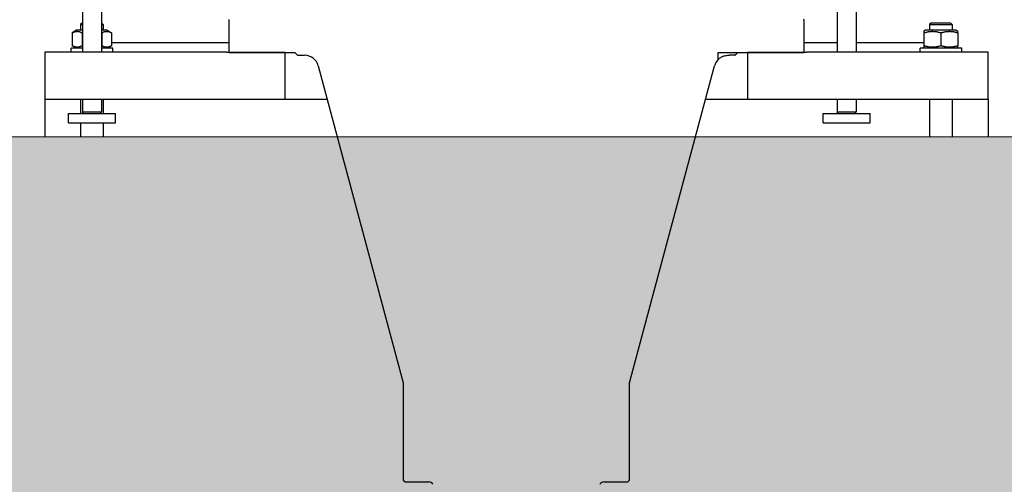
# Model space of a CAD drawing. Extents: x -89225 to 110569, y 13360 to 87647.
# Tile 427 of 478: x 86745 to 87789, y 77768 to 78260. Entities that reach past the tile are written whole.
import ezdxf

# ---------------------------------------------------------------- set-up
doc = ezdxf.new("R2010")
doc.units = 0
doc.layers.add('Beluchtingstank', color=253, linetype='Continuous')
doc.layers.add('INSTALLATIE', color=6, linetype='Continuous')

msp = doc.modelspace()

# ---------------------------------------------------------------- hatches: boundary and pattern name
at = {"layer": 'Beluchtingstank', "lineweight": 9, "ltscale": 0.01}
h = msp.add_hatch(dxfattribs=at)
h.set_pattern_fill('AR-CONC', color=256, style=0)
h.paths.add_polyline_path([(106923.2, 78136), (100661.8, 78136), (100282.2, 78136), (87461.8, 78136), (87082.2, 78136), (80820.8, 78136), (80820.8, 78236), (80617.1, 78236), (80617.1, 77736), (80922.8, 77736), (87195.2, 77736), (87348.9, 77736), (93747, 77736), (93997, 77736), (100395.2, 77736), (100548.9, 77736), (106821.2, 77736), (107126.9, 77736), (107126.9, 78236), (106923.2, 78236)])

# ---------------------------------------------------------------- linework, layer by layer
msp.add_line((106923.2, 78136), (80820.8, 78136), dxfattribs=at)
at = {"layer": 'INSTALLATIE'}
for p, q in [((86812, 78279), (86812, 78226)), ((86832, 78279), (86832, 78226)), ((87612, 78279), (87612, 78226)), ((87632, 78279), (87632, 78226)), ((86812, 78257), (86810, 78255)), ((86810, 78255), (86812, 78255)), ((86810, 78255), (86810, 78249)), ((86832, 78257), (86834, 78255)), ((86832, 78255), (86834, 78255)), ((86834, 78255), (86834, 78249)), ((86967.5, 78260.5), (86967, 78260)), ((86967, 78260), (86967, 78226)), ((87577, 78260), (87576.5, 78260.5)), ((87577, 78226), (87577, 78260)), ((87712, 78257), (87710, 78255)), ((87710, 78255), (87734, 78255)), ((87710, 78255), (87710, 78249)), ((87712, 78257), (87732, 78257)), ((87732, 78257), (87734, 78255)), ((87734, 78255), (87734, 78249)), ((86805.8, 78249), (86801.2, 78246.3)), ((86801.2, 78246.3), (86801.2, 78232.6)), ((86812, 78249), (86805.8, 78249)), ((86811.6, 78246.3), (86811.6, 78232.6)), ((86838.2, 78249), (86832, 78249)), ((86832.4, 78246.3), (86832.4, 78232.6)), ((86838.2, 78249), (86842.8, 78246.3)), ((86842.8, 78246.3), (86842.8, 78232.6)), ((87705.8, 78249), (87704, 78248)), ((87704, 78248), (87704, 78246.3)), ((87704, 78246.3), (87704, 78232.6)), ((87738.2, 78249), (87705.8, 78249)), ((87722, 78246.3), (87722, 78232.6)), ((87738.2, 78249), (87740, 78248)), ((87740, 78246.3), (87740, 78248)), ((87740, 78246.3), (87740, 78232.6)), ((86805.8, 78230), (86801.2, 78232.6)), ((86838.2, 78230), (86842.8, 78232.6)), ((86842.8, 78236), (86967, 78236)), ((87577, 78236), (87612, 78236)), ((87632, 78236), (87704, 78236)), ((87704, 78232.6), (87704, 78231)), ((87705.8, 78230), (87704, 78231)), ((87738.2, 78230), (87740, 78231)), ((87740, 78231), (87740, 78232.6)), ((86964.5, 78226), (86772, 78226)), ((86772, 78226), (86772, 78176)), ((86812, 78230), (86800, 78230)), ((86800, 78226), (86800, 78230)), ((86844, 78230), (86832, 78230)), ((86844, 78226), (86844, 78230)), ((86964.5, 78225.5), (86964.5, 78226)), ((86964.5, 78226), (86967, 78226)), ((87027, 78225.5), (86964.5, 78225.5)), ((86967, 78226), (86967.5, 78225.5)), ((86967.5, 78225.5), (87037, 78225.5)), ((87027, 78176), (87027, 78225.5)), ((87037, 78225.5), (87040, 78222.5)), ((87040, 78222.5), (87047.5, 78222.5)), ((87486, 78218.2), (87486, 78225.5)), ((87486, 78225.5), (87576.5, 78225.5)), ((87496.2, 78222.5), (87498, 78222.5)), ((87503.7, 78222.5), (87498, 78222.5)), ((87517, 78225.5), (87517, 78176)), ((87579.5, 78225.5), (87517, 78225.5)), ((87576.5, 78225.5), (87577, 78226)), ((87577, 78226), (87579.5, 78226)), ((87772, 78226), (87579.5, 78226)), ((87579.5, 78226), (87579.5, 78225.5)), ((87744, 78230), (87700, 78230)), ((87700, 78226), (87700, 78230)), ((87744, 78226), (87744, 78230)), ((87772, 78176), (87772, 78226)), ((87062, 78211.4), (87152, 77875.5)), ((87392, 77875.5), (87482, 78211.4)), ((86772, 78176), (87027, 78176)), ((86772, 78176), (86772, 78136)), ((86810, 78176), (86810, 78161)), ((86812, 78176), (86812, 78162.5)), ((86832, 78176), (86832, 78162.5)), ((86834, 78176), (86834, 78161)), ((87027, 78176), (87071.5, 78176)), ((87472.6, 78176), (87517, 78176)), ((87517, 78176), (87772, 78176)), ((87612, 78176), (87612, 78162.5)), ((87632, 78176), (87632, 78162.5)), ((87710, 78176), (87710, 78136)), ((87734, 78176), (87734, 78136)), ((87772, 78176), (87772, 78136)), ((86797, 78161), (86847, 78161)), ((86797, 78151), (86797, 78161)), ((86812, 78162.5), (86832, 78162.5)), ((86812.9, 78161), (86812, 78162.5)), ((86831.1, 78161), (86832, 78162.5)), ((86847, 78151), (86847, 78161)), ((87597, 78161), (87647, 78161)), ((87597, 78151), (87597, 78161)), ((87612, 78162.5), (87632, 78162.5)), ((87612.9, 78161), (87612, 78162.5)), ((87631.1, 78161), (87632, 78162.5)), ((87647, 78151), (87647, 78161)), ((86797, 78151), (86847, 78151)), ((86810, 78151), (86810, 78136)), ((86834, 78151), (86834, 78136)), ((87597, 78151), (87647, 78151)), ((87152, 77875.5), (87152, 77772.5)), ((87392, 77772.5), (87392, 77875.5)), ((87152, 77772.5), (87154, 77770.5)), ((87390, 77770.5), (87392, 77772.5)), ((87154, 77770.5), (87179.1, 77770.5)), ((87364.9, 77770.5), (87390, 77770.5))]:
    msp.add_line(p, q, dxfattribs=at)
for centre, radius, start, end in [((87047.5, 78207.5), 15, 15.0033, 90), ((87496.5, 78207.5), 15, 134.4763, 164.9967), ((87179.1, 77765.5), 5, 29.7449, 90), ((87364.9, 77765.5), 5, 90, 150.2551)]:
    msp.add_arc(centre, radius, start, end, dxfattribs=at)
for points, knots in [([(86801.2, 78246.3), (86801.4, 78246.5), (86801.7, 78246.6), (86801.9, 78246.7), (86802.1, 78246.8), (86802.3, 78246.9), (86802.5, 78247), (86802.7, 78247.1), (86802.9, 78247.2), (86803.2, 78247.3), (86803.4, 78247.4), (86803.6, 78247.4), (86803.8, 78247.5), (86803.9, 78247.6), (86804, 78247.6), (86804.1, 78247.6), (86804.2, 78247.6), (86804.3, 78247.7), (86804.5, 78247.7), (86804.6, 78247.7), (86804.7, 78247.8), (86804.8, 78247.8), (86804.9, 78247.8), (86805, 78247.8), (86805.1, 78247.8), (86805.2, 78247.9), (86805.3, 78247.9), (86805.4, 78247.9), (86805.5, 78247.9), (86805.7, 78247.9), (86805.8, 78247.9), (86805.9, 78247.9), (86806, 78247.9), (86806.1, 78247.9), (86806.2, 78247.9), (86806.3, 78248), (86806.4, 78248), (86806.5, 78248), (86806.6, 78247.9), (86806.8, 78247.9), (86806.9, 78247.9), (86807, 78247.9), (86807.1, 78247.9), (86807.2, 78247.9), (86807.3, 78247.9), (86807.4, 78247.9), (86807.5, 78247.9), (86807.6, 78247.9), (86807.7, 78247.8), (86807.9, 78247.8), (86808, 78247.8), (86808.1, 78247.8), (86808.2, 78247.8), (86808.3, 78247.7), (86808.4, 78247.7), (86808.5, 78247.7), (86808.6, 78247.6), (86808.7, 78247.6), (86808.8, 78247.6), (86808.9, 78247.6), (86809.1, 78247.5), (86809.2, 78247.5), (86809.3, 78247.4), (86809.4, 78247.4), (86809.5, 78247.4), (86809.6, 78247.3), (86809.7, 78247.3), (86809.9, 78247.2), (86810.1, 78247.1), (86810.3, 78247), (86810.6, 78246.9), (86810.8, 78246.8), (86811, 78246.7), (86811.2, 78246.6), (86811.4, 78246.5), (86811.6, 78246.3)], [0, 0, 0, 0, 1.318722, 1.318722, 1.318722, 2.636959, 2.636959, 2.636959, 3.9544, 3.9544, 3.9544, 5.271114, 5.271114, 5.271114, 5.930011, 5.930011, 5.930011, 6.58963, 6.58963, 6.58963, 7.24981, 7.24981, 7.24981, 7.910388, 7.910388, 7.910388, 8.571205, 8.571205, 8.571205, 9.232104, 9.232104, 9.232104, 9.892934, 9.892934, 9.892934, 10.553554, 10.553554, 10.553554, 11.213831, 11.213831, 11.213831, 11.873648, 11.873648, 11.873648, 12.5329, 12.5329, 12.5329, 13.191507, 13.191507, 13.191507, 13.849853, 13.849853, 13.849853, 14.508492, 14.508492, 14.508492, 15.16745, 15.16745, 15.16745, 15.826719, 15.826719, 15.826719, 16.486265, 16.486265, 16.486265, 17.146028, 17.146028, 17.146028, 18.465848, 18.465848, 18.465848, 19.785255, 19.785255, 19.785255, 21.103014, 21.103014, 21.103014, 21.103014]), ([(86832.4, 78246.3), (86832.6, 78246.5), (86832.8, 78246.6), (86833, 78246.7), (86833.3, 78246.8), (86833.5, 78246.9), (86833.7, 78247), (86833.9, 78247.1), (86834.1, 78247.2), (86834.3, 78247.3), (86834.5, 78247.4), (86834.8, 78247.4), (86835, 78247.5), (86835.1, 78247.6), (86835.2, 78247.6), (86835.3, 78247.6), (86835.4, 78247.6), (86835.5, 78247.7), (86835.6, 78247.7), (86835.7, 78247.7), (86835.8, 78247.8), (86836, 78247.8), (86836.1, 78247.8), (86836.2, 78247.8), (86836.3, 78247.8), (86836.4, 78247.9), (86836.5, 78247.9), (86836.6, 78247.9), (86836.7, 78247.9), (86836.8, 78247.9), (86836.9, 78247.9), (86837.1, 78247.9), (86837.2, 78247.9), (86837.3, 78247.9), (86837.4, 78247.9), (86837.5, 78248), (86837.6, 78248), (86837.7, 78248), (86837.8, 78247.9), (86837.9, 78247.9), (86838, 78247.9), (86838.2, 78247.9), (86838.3, 78247.9), (86838.4, 78247.9), (86838.5, 78247.9), (86838.6, 78247.9), (86838.7, 78247.9), (86838.8, 78247.9), (86838.9, 78247.8), (86839, 78247.8), (86839.1, 78247.8), (86839.3, 78247.8), (86839.4, 78247.8), (86839.5, 78247.7), (86839.6, 78247.7), (86839.7, 78247.7), (86839.8, 78247.6), (86839.9, 78247.6), (86840, 78247.6), (86840.1, 78247.6), (86840.2, 78247.5), (86840.3, 78247.5), (86840.4, 78247.4), (86840.6, 78247.4), (86840.7, 78247.4), (86840.8, 78247.3), (86840.9, 78247.3), (86841.1, 78247.2), (86841.3, 78247.1), (86841.5, 78247), (86841.7, 78246.9), (86842, 78246.8), (86842.2, 78246.7), (86842.4, 78246.6), (86842.6, 78246.5), (86842.8, 78246.3)], [0, 0, 0, 0, 1.318722, 1.318722, 1.318722, 2.636959, 2.636959, 2.636959, 3.9544, 3.9544, 3.9544, 5.271114, 5.271114, 5.271114, 5.930011, 5.930011, 5.930011, 6.58963, 6.58963, 6.58963, 7.24981, 7.24981, 7.24981, 7.910388, 7.910388, 7.910388, 8.571205, 8.571205, 8.571205, 9.232104, 9.232104, 9.232104, 9.892934, 9.892934, 9.892934, 10.553554, 10.553554, 10.553554, 11.213831, 11.213831, 11.213831, 11.873648, 11.873648, 11.873648, 12.5329, 12.5329, 12.5329, 13.191507, 13.191507, 13.191507, 13.849853, 13.849853, 13.849853, 14.508492, 14.508492, 14.508492, 15.16745, 15.16745, 15.16745, 15.826719, 15.826719, 15.826719, 16.486265, 16.486265, 16.486265, 17.146028, 17.146028, 17.146028, 18.465848, 18.465848, 18.465848, 19.785255, 19.785255, 19.785255, 21.103014, 21.103014, 21.103014, 21.103014]), ([(87704, 78246.3), (87704.4, 78246.5), (87704.7, 78246.6), (87705.1, 78246.7), (87705.5, 78246.8), (87705.9, 78246.9), (87706.2, 78247), (87706.6, 78247.1), (87707, 78247.2), (87707.3, 78247.3), (87707.7, 78247.4), (87708.1, 78247.4), (87708.5, 78247.5), (87708.7, 78247.6), (87708.8, 78247.6), (87709, 78247.6), (87709.2, 78247.6), (87709.4, 78247.7), (87709.6, 78247.7), (87709.8, 78247.7), (87710, 78247.8), (87710.2, 78247.8), (87710.4, 78247.8), (87710.5, 78247.8), (87710.7, 78247.8), (87710.9, 78247.9), (87711.1, 78247.9), (87711.3, 78247.9), (87711.5, 78247.9), (87711.7, 78247.9), (87711.9, 78247.9), (87712.1, 78247.9), (87712.3, 78247.9), (87712.4, 78247.9), (87712.6, 78247.9), (87712.8, 78248), (87713, 78248), (87713.2, 78248), (87713.4, 78247.9), (87713.6, 78247.9), (87713.8, 78247.9), (87714, 78247.9), (87714.2, 78247.9), (87714.4, 78247.9), (87714.5, 78247.9), (87714.7, 78247.9), (87714.9, 78247.9), (87715.1, 78247.9), (87715.3, 78247.8), (87715.5, 78247.8), (87715.7, 78247.8), (87715.9, 78247.8), (87716.1, 78247.8), (87716.2, 78247.7), (87716.4, 78247.7), (87716.6, 78247.7), (87716.8, 78247.6), (87717, 78247.6), (87717.2, 78247.6), (87717.4, 78247.6), (87717.6, 78247.5), (87717.8, 78247.5), (87717.9, 78247.4), (87718.1, 78247.4), (87718.3, 78247.4), (87718.5, 78247.3), (87718.7, 78247.3), (87719.1, 78247.2), (87719.4, 78247.1), (87719.8, 78247), (87720.2, 78246.9), (87720.5, 78246.8), (87720.9, 78246.7), (87721.3, 78246.6), (87721.7, 78246.5), (87722, 78246.3)], [0, 0, 0, 0, 1.318722, 1.318722, 1.318722, 2.636959, 2.636959, 2.636959, 3.9544, 3.9544, 3.9544, 5.271114, 5.271114, 5.271114, 5.930011, 5.930011, 5.930011, 6.58963, 6.58963, 6.58963, 7.24981, 7.24981, 7.24981, 7.910388, 7.910388, 7.910388, 8.571205, 8.571205, 8.571205, 9.232104, 9.232104, 9.232104, 9.892934, 9.892934, 9.892934, 10.553554, 10.553554, 10.553554, 11.213831, 11.213831, 11.213831, 11.873648, 11.873648, 11.873648, 12.5329, 12.5329, 12.5329, 13.191507, 13.191507, 13.191507, 13.849853, 13.849853, 13.849853, 14.508492, 14.508492, 14.508492, 15.16745, 15.16745, 15.16745, 15.826719, 15.826719, 15.826719, 16.486265, 16.486265, 16.486265, 17.146028, 17.146028, 17.146028, 18.465848, 18.465848, 18.465848, 19.785255, 19.785255, 19.785255, 21.103014, 21.103014, 21.103014, 21.103014]), ([(87722, 78246.3), (87722.4, 78246.5), (87722.7, 78246.6), (87723.1, 78246.7), (87723.5, 78246.8), (87723.9, 78246.9), (87724.2, 78247), (87724.6, 78247.1), (87725, 78247.2), (87725.3, 78247.3), (87725.5, 78247.3), (87725.7, 78247.4), (87725.9, 78247.4), (87726.1, 78247.4), (87726.3, 78247.5), (87726.5, 78247.5), (87726.7, 78247.6), (87726.8, 78247.6), (87727, 78247.6), (87727.2, 78247.6), (87727.4, 78247.7), (87727.6, 78247.7), (87727.8, 78247.7), (87728, 78247.8), (87728.2, 78247.8), (87728.4, 78247.8), (87728.5, 78247.8), (87728.7, 78247.8), (87728.9, 78247.9), (87729.1, 78247.9), (87729.3, 78247.9), (87729.5, 78247.9), (87729.7, 78247.9), (87729.9, 78247.9), (87730.1, 78247.9), (87730.3, 78247.9), (87730.4, 78247.9), (87730.6, 78247.9), (87730.8, 78248), (87731, 78248), (87731.2, 78248), (87731.4, 78247.9), (87731.6, 78247.9), (87731.8, 78247.9), (87732, 78247.9), (87732.2, 78247.9), (87732.3, 78247.9), (87732.5, 78247.9), (87732.7, 78247.9), (87732.9, 78247.9), (87733.1, 78247.9), (87733.3, 78247.8), (87733.5, 78247.8), (87733.7, 78247.8), (87733.9, 78247.8), (87734.1, 78247.8), (87734.2, 78247.7), (87734.4, 78247.7), (87734.6, 78247.7), (87734.8, 78247.6), (87735, 78247.6), (87735.2, 78247.6), (87735.4, 78247.6), (87735.6, 78247.5), (87735.9, 78247.4), (87736.3, 78247.4), (87736.7, 78247.3), (87737.1, 78247.2), (87737.4, 78247.1), (87737.8, 78247), (87738.2, 78246.9), (87738.5, 78246.8), (87738.9, 78246.7), (87739.3, 78246.6), (87739.6, 78246.5), (87740, 78246.3)], [0, 0, 0, 0, 1.317758, 1.317758, 1.317758, 2.637165, 2.637165, 2.637165, 3.956986, 3.956986, 3.956986, 4.616748, 4.616748, 4.616748, 5.276294, 5.276294, 5.276294, 5.935563, 5.935563, 5.935563, 6.594521, 6.594521, 6.594521, 7.253161, 7.253161, 7.253161, 7.911507, 7.911507, 7.911507, 8.570113, 8.570113, 8.570113, 9.229366, 9.229366, 9.229366, 9.889183, 9.889183, 9.889183, 10.54946, 10.54946, 10.54946, 11.21008, 11.21008, 11.21008, 11.87091, 11.87091, 11.87091, 12.531808, 12.531808, 12.531808, 13.192625, 13.192625, 13.192625, 13.853204, 13.853204, 13.853204, 14.513384, 14.513384, 14.513384, 15.173003, 15.173003, 15.173003, 15.8319, 15.8319, 15.8319, 17.148613, 17.148613, 17.148613, 18.466055, 18.466055, 18.466055, 19.784292, 19.784292, 19.784292, 21.103014, 21.103014, 21.103014, 21.103014]), ([(86811.6, 78232.6), (86811.4, 78232.5), (86811.2, 78232.4), (86811, 78232.3), (86810.8, 78232.2), (86810.6, 78232.1), (86810.3, 78232), (86810.1, 78231.9), (86809.9, 78231.8), (86809.7, 78231.7), (86809.5, 78231.6), (86809.3, 78231.5), (86809.1, 78231.5), (86808.9, 78231.4), (86808.8, 78231.4), (86808.7, 78231.4), (86808.6, 78231.3), (86808.5, 78231.3), (86808.4, 78231.3), (86808.3, 78231.2), (86808.2, 78231.2), (86808.1, 78231.2), (86808, 78231.2), (86807.9, 78231.2), (86807.7, 78231.1), (86807.6, 78231.1), (86807.5, 78231.1), (86807.4, 78231.1), (86807.3, 78231.1), (86807.2, 78231.1), (86807.1, 78231.1), (86807, 78231), (86806.9, 78231), (86806.8, 78231), (86806.6, 78231), (86806.5, 78231), (86806.4, 78231), (86806.3, 78231), (86806.2, 78231), (86806.1, 78231), (86806, 78231), (86805.9, 78231), (86805.8, 78231.1), (86805.7, 78231.1), (86805.5, 78231.1), (86805.4, 78231.1), (86805.3, 78231.1), (86805.2, 78231.1), (86805.1, 78231.1), (86805, 78231.2), (86804.9, 78231.2), (86804.8, 78231.2), (86804.7, 78231.2), (86804.6, 78231.2), (86804.5, 78231.3), (86804.3, 78231.3), (86804.2, 78231.3), (86804.1, 78231.4), (86804, 78231.4), (86803.9, 78231.4), (86803.8, 78231.5), (86803.7, 78231.5), (86803.6, 78231.5), (86803.5, 78231.6), (86803.4, 78231.6), (86803.3, 78231.7), (86803.2, 78231.7), (86802.9, 78231.8), (86802.7, 78231.9), (86802.5, 78232), (86802.3, 78232.1), (86802.1, 78232.2), (86801.9, 78232.3), (86801.7, 78232.4), (86801.4, 78232.5), (86801.2, 78232.6)], [0, 0, 0, 0, 1.318722, 1.318722, 1.318722, 2.636959, 2.636959, 2.636959, 3.9544, 3.9544, 3.9544, 5.271114, 5.271114, 5.271114, 5.930011, 5.930011, 5.930011, 6.58963, 6.58963, 6.58963, 7.24981, 7.24981, 7.24981, 7.910388, 7.910388, 7.910388, 8.571205, 8.571205, 8.571205, 9.232104, 9.232104, 9.232104, 9.892934, 9.892934, 9.892934, 10.553554, 10.553554, 10.553554, 11.213831, 11.213831, 11.213831, 11.873648, 11.873648, 11.873648, 12.5329, 12.5329, 12.5329, 13.191507, 13.191507, 13.191507, 13.849853, 13.849853, 13.849853, 14.508492, 14.508492, 14.508492, 15.16745, 15.16745, 15.16745, 15.826719, 15.826719, 15.826719, 16.486265, 16.486265, 16.486265, 17.146028, 17.146028, 17.146028, 18.465848, 18.465848, 18.465848, 19.785255, 19.785255, 19.785255, 21.103014, 21.103014, 21.103014, 21.103014]), ([(86842.8, 78232.6), (86842.6, 78232.5), (86842.4, 78232.4), (86842.2, 78232.3), (86842, 78232.2), (86841.7, 78232.1), (86841.5, 78232), (86841.3, 78231.9), (86841.1, 78231.8), (86840.9, 78231.7), (86840.8, 78231.7), (86840.7, 78231.6), (86840.6, 78231.6), (86840.4, 78231.5), (86840.3, 78231.5), (86840.2, 78231.5), (86840.1, 78231.4), (86840, 78231.4), (86839.9, 78231.4), (86839.8, 78231.3), (86839.7, 78231.3), (86839.6, 78231.3), (86839.5, 78231.2), (86839.4, 78231.2), (86839.3, 78231.2), (86839.1, 78231.2), (86839, 78231.2), (86838.9, 78231.1), (86838.8, 78231.1), (86838.7, 78231.1), (86838.6, 78231.1), (86838.5, 78231.1), (86838.4, 78231.1), (86838.3, 78231.1), (86838.2, 78231), (86838, 78231), (86837.9, 78231), (86837.8, 78231), (86837.7, 78231), (86837.6, 78231), (86837.5, 78231), (86837.4, 78231), (86837.3, 78231), (86837.2, 78231), (86837.1, 78231), (86836.9, 78231.1), (86836.8, 78231.1), (86836.7, 78231.1), (86836.6, 78231.1), (86836.5, 78231.1), (86836.4, 78231.1), (86836.3, 78231.1), (86836.2, 78231.2), (86836.1, 78231.2), (86836, 78231.2), (86835.8, 78231.2), (86835.7, 78231.2), (86835.6, 78231.3), (86835.5, 78231.3), (86835.4, 78231.3), (86835.3, 78231.4), (86835.2, 78231.4), (86835.1, 78231.4), (86835, 78231.5), (86834.8, 78231.5), (86834.5, 78231.6), (86834.3, 78231.7), (86834.1, 78231.8), (86833.9, 78231.9), (86833.7, 78232), (86833.5, 78232.1), (86833.3, 78232.2), (86833, 78232.3), (86832.8, 78232.4), (86832.6, 78232.5), (86832.4, 78232.6)], [0, 0, 0, 0, 1.317758, 1.317758, 1.317758, 2.637165, 2.637165, 2.637165, 3.956986, 3.956986, 3.956986, 4.616748, 4.616748, 4.616748, 5.276294, 5.276294, 5.276294, 5.935563, 5.935563, 5.935563, 6.594521, 6.594521, 6.594521, 7.253161, 7.253161, 7.253161, 7.911507, 7.911507, 7.911507, 8.570113, 8.570113, 8.570113, 9.229366, 9.229366, 9.229366, 9.889183, 9.889183, 9.889183, 10.54946, 10.54946, 10.54946, 11.21008, 11.21008, 11.21008, 11.87091, 11.87091, 11.87091, 12.531808, 12.531808, 12.531808, 13.192625, 13.192625, 13.192625, 13.853204, 13.853204, 13.853204, 14.513384, 14.513384, 14.513384, 15.173003, 15.173003, 15.173003, 15.8319, 15.8319, 15.8319, 17.148613, 17.148613, 17.148613, 18.466055, 18.466055, 18.466055, 19.784292, 19.784292, 19.784292, 21.103014, 21.103014, 21.103014, 21.103014]), ([(87722, 78232.6), (87721.7, 78232.5), (87721.3, 78232.4), (87720.9, 78232.3), (87720.5, 78232.2), (87720.2, 78232.1), (87719.8, 78232), (87719.4, 78231.9), (87719.1, 78231.8), (87718.7, 78231.7), (87718.5, 78231.7), (87718.3, 78231.6), (87718.1, 78231.6), (87717.9, 78231.5), (87717.8, 78231.5), (87717.6, 78231.5), (87717.4, 78231.4), (87717.2, 78231.4), (87717, 78231.4), (87716.8, 78231.3), (87716.6, 78231.3), (87716.4, 78231.3), (87716.2, 78231.2), (87716.1, 78231.2), (87715.9, 78231.2), (87715.7, 78231.2), (87715.5, 78231.2), (87715.3, 78231.1), (87715.1, 78231.1), (87714.9, 78231.1), (87714.7, 78231.1), (87714.5, 78231.1), (87714.4, 78231.1), (87714.2, 78231.1), (87714, 78231), (87713.8, 78231), (87713.6, 78231), (87713.4, 78231), (87713.2, 78231), (87713, 78231), (87712.8, 78231), (87712.6, 78231), (87712.4, 78231), (87712.3, 78231), (87712.1, 78231), (87711.9, 78231.1), (87711.7, 78231.1), (87711.5, 78231.1), (87711.3, 78231.1), (87711.1, 78231.1), (87710.9, 78231.1), (87710.7, 78231.1), (87710.5, 78231.2), (87710.4, 78231.2), (87710.2, 78231.2), (87710, 78231.2), (87709.8, 78231.2), (87709.6, 78231.3), (87709.4, 78231.3), (87709.2, 78231.3), (87709, 78231.4), (87708.8, 78231.4), (87708.7, 78231.4), (87708.5, 78231.5), (87708.1, 78231.5), (87707.7, 78231.6), (87707.3, 78231.7), (87707, 78231.8), (87706.6, 78231.9), (87706.2, 78232), (87705.9, 78232.1), (87705.5, 78232.2), (87705.1, 78232.3), (87704.7, 78232.4), (87704.4, 78232.5), (87704, 78232.6)], [0, 0, 0, 0, 1.317758, 1.317758, 1.317758, 2.637165, 2.637165, 2.637165, 3.956986, 3.956986, 3.956986, 4.616748, 4.616748, 4.616748, 5.276294, 5.276294, 5.276294, 5.935563, 5.935563, 5.935563, 6.594521, 6.594521, 6.594521, 7.253161, 7.253161, 7.253161, 7.911507, 7.911507, 7.911507, 8.570113, 8.570113, 8.570113, 9.229366, 9.229366, 9.229366, 9.889183, 9.889183, 9.889183, 10.54946, 10.54946, 10.54946, 11.21008, 11.21008, 11.21008, 11.87091, 11.87091, 11.87091, 12.531808, 12.531808, 12.531808, 13.192625, 13.192625, 13.192625, 13.853204, 13.853204, 13.853204, 14.513384, 14.513384, 14.513384, 15.173003, 15.173003, 15.173003, 15.8319, 15.8319, 15.8319, 17.148613, 17.148613, 17.148613, 18.466055, 18.466055, 18.466055, 19.784292, 19.784292, 19.784292, 21.103014, 21.103014, 21.103014, 21.103014]), ([(87740, 78232.6), (87739.6, 78232.5), (87739.3, 78232.4), (87738.9, 78232.3), (87738.5, 78232.2), (87738.2, 78232.1), (87737.8, 78232), (87737.4, 78231.9), (87737.1, 78231.8), (87736.7, 78231.7), (87736.5, 78231.7), (87736.3, 78231.6), (87736.1, 78231.6), (87735.9, 78231.5), (87735.8, 78231.5), (87735.6, 78231.5), (87735.4, 78231.4), (87735.2, 78231.4), (87735, 78231.4), (87734.8, 78231.3), (87734.6, 78231.3), (87734.4, 78231.3), (87734.2, 78231.2), (87734.1, 78231.2), (87733.9, 78231.2), (87733.7, 78231.2), (87733.5, 78231.2), (87733.3, 78231.1), (87733.1, 78231.1), (87732.9, 78231.1), (87732.7, 78231.1), (87732.5, 78231.1), (87732.4, 78231.1), (87732.2, 78231.1), (87732, 78231), (87731.8, 78231), (87731.6, 78231), (87731.4, 78231), (87731.2, 78231), (87731, 78231), (87730.8, 78231), (87730.6, 78231), (87730.4, 78231), (87730.3, 78231), (87730.1, 78231), (87729.9, 78231.1), (87729.7, 78231.1), (87729.5, 78231.1), (87729.3, 78231.1), (87729.1, 78231.1), (87728.9, 78231.1), (87728.7, 78231.1), (87728.5, 78231.2), (87728.4, 78231.2), (87728.2, 78231.2), (87728, 78231.2), (87727.8, 78231.2), (87727.6, 78231.3), (87727.4, 78231.3), (87727.2, 78231.3), (87727, 78231.4), (87726.8, 78231.4), (87726.7, 78231.4), (87726.5, 78231.5), (87726.1, 78231.5), (87725.7, 78231.6), (87725.3, 78231.7), (87725, 78231.8), (87724.6, 78231.9), (87724.2, 78232), (87723.9, 78232.1), (87723.5, 78232.2), (87723.1, 78232.3), (87722.7, 78232.4), (87722.4, 78232.5), (87722, 78232.6)], [0, 0, 0, 0, 1.317758, 1.317758, 1.317758, 2.637165, 2.637165, 2.637165, 3.956986, 3.956986, 3.956986, 4.616748, 4.616748, 4.616748, 5.276294, 5.276294, 5.276294, 5.935563, 5.935563, 5.935563, 6.594521, 6.594521, 6.594521, 7.253161, 7.253161, 7.253161, 7.911507, 7.911507, 7.911507, 8.570113, 8.570113, 8.570113, 9.229366, 9.229366, 9.229366, 9.889183, 9.889183, 9.889183, 10.54946, 10.54946, 10.54946, 11.21008, 11.21008, 11.21008, 11.87091, 11.87091, 11.87091, 12.531808, 12.531808, 12.531808, 13.192625, 13.192625, 13.192625, 13.853204, 13.853204, 13.853204, 14.513384, 14.513384, 14.513384, 15.173003, 15.173003, 15.173003, 15.8319, 15.8319, 15.8319, 17.148613, 17.148613, 17.148613, 18.466055, 18.466055, 18.466055, 19.784292, 19.784292, 19.784292, 21.103014, 21.103014, 21.103014, 21.103014]), ([(87486, 78218.2), (87486, 78218.2), (87486, 78218.2), (87486, 78218.2), (87486, 78218.2), (87486, 78218.2), (87486, 78218.2), (87486.1, 78218.2), (87486.1, 78218.3), (87486.4, 78218.6), (87486.8, 78218.9), (87488, 78220), (87489, 78220.7), (87491.4, 78221.7), (87492.5, 78222.1), (87494.6, 78222.4), (87495.4, 78222.5), (87496.2, 78222.5)], [-2.49656, -2.49656, -2.49656, -2.49656, -2.492665, -2.492665, -2.477198, -2.477198, -2.452009, -2.452009, -2.373604, -2.373604, -2.14701, -2.14701, -1.8408, -1.8408, -1.601699, -1.601699, -1.459912, -1.459912, -1.459912, -1.459912])]:
    msp.add_open_spline(points, degree=3, knots=knots, dxfattribs=at)
for points in [[(86811.6, 78246.3), (86811.8, 78246.4), (86811.9, 78246.4), (86812, 78246.5)], [(86832, 78246.5), (86832.1, 78246.4), (86832.3, 78246.4), (86832.4, 78246.3)], [(86812, 78232.5), (86811.9, 78232.6), (86811.8, 78232.6), (86811.6, 78232.6)], [(86832.4, 78232.6), (86832.3, 78232.6), (86832.1, 78232.6), (86832, 78232.5)]]:
    msp.add_open_spline(points, degree=3, dxfattribs=at)
msp.add_rational_spline([(87503.7, 78222.5), (87505.2, 78224), (87506.7, 78225.5)], [1.00001850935, 1.00003907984, 1.00001827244], degree=2, dxfattribs=at)

doc.saveas('drawing.dxf')
